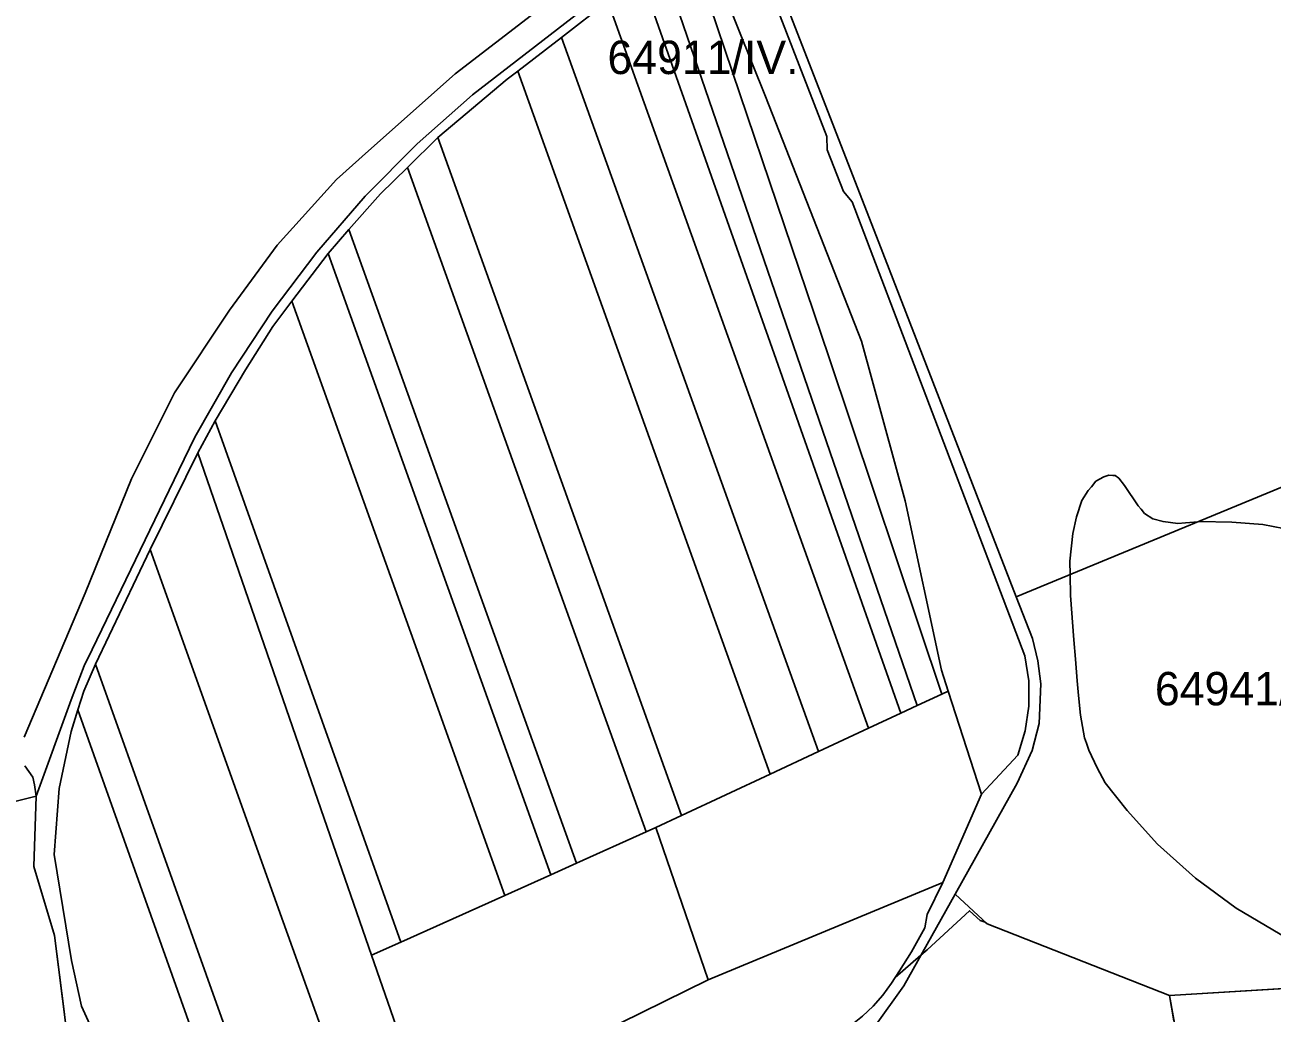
# Model space of a CAD drawing. Extents: x -521939 to -516426, y -1197857 to -1189551.
# Drawn here: x -518732 to -518171, y -1193851 to -1193407 of the extents above; entities that cross this region are included whole.
import ezdxf

# ---------------------------------------------------------------- set-up
doc = ezdxf.new("R2010")
doc.units = 0
for name, color, linetype in [('95560013', 7, 'Continuous'), ('95600013', 7, 'Continuous'), ('95610013', 7, 'Continuous'), ('95640013', 7, 'Continuous'), ('95660013', 7, 'Continuous')]:
    doc.layers.add(name, color=color, linetype=linetype)

msp = doc.modelspace()

# ---------------------------------------------------------------- linework, layer by layer
at = {"layer": '95560013'}
for points in [[(-517920.81, -1193457.64), (-517929.64, -1193459.01), (-517949.48, -1193456.49), (-517956.24, -1193459.13), (-517971.27, -1193470.3), (-517974.13, -1193472.43), (-518004.98, -1193496.63), (-518036.86, -1193524.72), (-518069.66, -1193560.73), (-518084.56, -1193581.03), (-518118.24, -1193594.97), (-518286.06, -1193664.43), (-518346.04, -1193509.88), (-518411.17, -1193342.06), (-518236.07, -1193288.88), (-518060.97, -1193235.7), (-518034.3, -1193227.6), (-518020.98, -1193262.98), (-517989.44, -1193328.34), (-517959.05, -1193374.1), (-517938.3, -1193400.82), (-517925.8, -1193415.15), (-517887.1, -1193453.28), (-517902.58, -1193457.64)], [(-518428.58, -1193365.29), (-518398.79, -1193439.68), (-518355.54, -1193549.59), (-518335.93, -1193621.27), (-518319.66, -1193697.29), (-518316.66, -1193706.74), (-518319.47, -1193708.05), (-518370.33, -1193556.63), (-518433.69, -1193369.25)], [(-518433.69, -1193369.25), (-518370.33, -1193556.63), (-518319.47, -1193708.05), (-518330.65, -1193713.26), (-518387.8, -1193546.85), (-518445.63, -1193378.46)], [(-518387.8, -1193546.85), (-518330.65, -1193713.26), (-518337.92, -1193716.66), (-518394.9, -1193555.25), (-518454.81, -1193385.54), (-518445.63, -1193378.46)], [(-518469.66, -1193396.97), (-518454.81, -1193385.54), (-518394.9, -1193555.25), (-518337.92, -1193716.66), (-518352.46, -1193723.43), (-518407.89, -1193569.03)], [(-518490.41, -1193413.05), (-518469.66, -1193396.97), (-518407.89, -1193569.03), (-518352.46, -1193723.43), (-518374.87, -1193733.88), (-518429.84, -1193581.24)], [(-518510.04, -1193428.19), (-518490.41, -1193413.05), (-518429.84, -1193581.24), (-518374.87, -1193733.88), (-518396.64, -1193744.03), (-518452.93, -1193587.2)], [(-518545.97, -1193458.04), (-518514.82, -1193431.88), (-518510.04, -1193428.19), (-518452.93, -1193587.2), (-518396.64, -1193744.03), (-518436.51, -1193762.62), (-518481.03, -1193638.74)], [(-518559.63, -1193471.46), (-518545.97, -1193458.04), (-518481.03, -1193638.74), (-518436.51, -1193762.62), (-518448.03, -1193767.99), (-518452.42, -1193769.96), (-518498.91, -1193640.52)], [(-518585.95, -1193499.42), (-518571.78, -1193483.34), (-518559.63, -1193471.46), (-518498.91, -1193640.52), (-518452.42, -1193769.96), (-518483.69, -1193784.01), (-518526.64, -1193664.48)], [(-518585.95, -1193499.42), (-518526.64, -1193664.48), (-518483.69, -1193784.01), (-518495.28, -1193789.23), (-518535.1, -1193678.19), (-518595.35, -1193510.18)], [(-518495.28, -1193789.23), (-518515.91, -1193798.48), (-518553.24, -1193694.35), (-518611.61, -1193531.53), (-518595.35, -1193510.18), (-518535.1, -1193678.19)], [(-518515.91, -1193798.48), (-518562.6, -1193819.47), (-518584.79, -1193757.27), (-518646.13, -1193585.33), (-518632.5, -1193562.36), (-518620.16, -1193542.94), (-518611.61, -1193531.53), (-518553.24, -1193694.35)], [(-518562.6, -1193819.47), (-518575.8, -1193825.4), (-518595.73, -1193767.81), (-518653.89, -1193599.75), (-518646.13, -1193585.33), (-518584.79, -1193757.27)], [(-518117.92, -1193642.32), (-518122.17, -1193798.73), (-518122.7, -1193818.24), (-518122.32, -1193828.03), (-518122.12, -1193833.28), (-518121.95, -1193837.64), (-518217.23, -1193843.45), (-518299.08, -1193811.34), (-518313.53, -1193797.88), (-518285.6, -1193748.05), (-518278.91, -1193733.38), (-518275.83, -1193721.29), (-518275.08, -1193703.47), (-518276.33, -1193693.15), (-518278.82, -1193683.09), (-518286.06, -1193664.43), (-518118.24, -1193594.97), (-518084.56, -1193581.03)], [(-518653.89, -1193599.75), (-518595.73, -1193767.81), (-518575.8, -1193825.4), (-518553.69, -1193889.14), (-518557.01, -1193888.08), (-518563.39, -1193887.24), (-518569.29, -1193887.61), (-518586.19, -1193892.19), (-518615.44, -1193810.38), (-518675.22, -1193643.18)], [(-518675.22, -1193643.18), (-518615.44, -1193810.38), (-518586.19, -1193892.19), (-518609.67, -1193898.62), (-518617.97, -1193901.85), (-518624.67, -1193905.37), (-518643.23, -1193853.4), (-518699.91, -1193694.69)], [(-518707.79, -1193715.19), (-518705.07, -1193706.81), (-518699.91, -1193694.69), (-518643.23, -1193853.4), (-518624.67, -1193905.37), (-518633.14, -1193910.97), (-518636.98, -1193914.21), (-518646.96, -1193886.16)], [(-518319.47, -1193708.05), (-518316.66, -1193706.74), (-518301.75, -1193752.95), (-518319.09, -1193792.65), (-518424.59, -1193836.49), (-518448.03, -1193767.99), (-518436.51, -1193762.62), (-518396.64, -1193744.03), (-518374.87, -1193733.88), (-518352.46, -1193723.43), (-518337.92, -1193716.66), (-518330.65, -1193713.26)], [(-518636.98, -1193914.21), (-518643.6, -1193920.48), (-518648.72, -1193926.83), (-518654.84, -1193927.27), (-518675.89, -1193904.24), (-518692.61, -1193877.88), (-518706.13, -1193848.25), (-518710.64, -1193827.75), (-518718.41, -1193780.08), (-518716.1, -1193750.4), (-518710.74, -1193724.81), (-518707.79, -1193715.19), (-518646.96, -1193886.16)], [(-518562.6, -1193819.47), (-518515.91, -1193798.48), (-518495.28, -1193789.23), (-518483.69, -1193784.01), (-518452.42, -1193769.96), (-518448.03, -1193767.99), (-518424.59, -1193836.49), (-518543.09, -1193894.88), (-518550.47, -1193890.34), (-518553.69, -1193889.14), (-518575.8, -1193825.4)]]:
    msp.add_lwpolyline(points, close=True, dxfattribs=at)
at = {"layer": '95600013'}
msp.add_lwpolyline([(-518861.71, -1193234.11), (-518680.88, -1193208.8), (-518488.19, -1193181.83), (-518483.68, -1193213.33), (-518442.04, -1193330.76), (-518434.69, -1193349.86), (-518485.73, -1193389.02), (-518538.28, -1193429.5), (-518577.2, -1193463.96), (-518591.51, -1193476.86), (-518618.18, -1193506.33), (-518639.59, -1193535.59), (-518664.37, -1193572.73), (-518683.73, -1193611.33), (-518704.53, -1193662.76), (-518731.88, -1193727.36)], dxfattribs=at)
at = {"layer": '95610013'}
msp.add_lwpolyline([(-518424.59, -1193836.49), (-518319.09, -1193792.65), (-518326.08, -1193807.13), (-518327.1, -1193813.04), (-518333.17, -1193823.89), (-518338.57, -1193832.31), (-518342.06, -1193837.96), (-518346.01, -1193843.26), (-518350.39, -1193848.21), (-518355.18, -1193852.77), (-518360.35, -1193856.9), (-518365.87, -1193860.59), (-518374.08, -1193866.27), (-518383.89, -1193872.23), (-518387.64, -1193874.51), (-518391.88, -1193876.83), (-518498.41, -1193921.82), (-518522.58, -1193931.94), (-518535.28, -1193905.62), (-518536.67, -1193902.72), (-518540.55, -1193897.59), (-518543.09, -1193894.88)], close=True, dxfattribs=at)
at = {"layer": '95640013'}
for points in [[(-518411.17, -1193342.06), (-518346.04, -1193509.88), (-518286.06, -1193664.43), (-518278.82, -1193683.09), (-518276.33, -1193693.15), (-518275.08, -1193703.47), (-518275.83, -1193721.29), (-518278.91, -1193733.38), (-518285.6, -1193748.05), (-518313.53, -1193797.88), (-518336.65, -1193839.12), (-518349.73, -1193857.51)], [(-518417.16, -1193351.25), (-518517.26, -1193428.71), (-518530.41, -1193438.86), (-518555.29, -1193460.85), (-518578.67, -1193484.44), (-518600.44, -1193509.51), (-518620.51, -1193535.98), (-518638.78, -1193563.71), (-518655.18, -1193592.58), (-518662.41, -1193607.53), (-518701.31, -1193688), (-518704.88, -1193695.38), (-518710.8, -1193710.67), (-518726.44, -1193753.95), (-518745.46, -1193758.59)], [(-518712.87, -1193859.18), (-518718.34, -1193816.49), (-518727.57, -1193785.56), (-518726.44, -1193753.95), (-518710.8, -1193710.67), (-518704.88, -1193695.38), (-518701.31, -1193688), (-518662.41, -1193607.53), (-518655.18, -1193592.58), (-518638.78, -1193563.71), (-518620.51, -1193535.98), (-518600.44, -1193509.51), (-518578.67, -1193484.44), (-518555.29, -1193460.85), (-518530.41, -1193438.86), (-518517.26, -1193428.71), (-518417.16, -1193351.25)], [(-518355.18, -1193852.77), (-518350.39, -1193848.21), (-518346.01, -1193843.26), (-518342.06, -1193837.96), (-518338.57, -1193832.31), (-518333.17, -1193823.89), (-518327.1, -1193813.04), (-518326.08, -1193807.13), (-518319.09, -1193792.65), (-518301.75, -1193752.95), (-518285.29, -1193735.47), (-518282.05, -1193724.63), (-518280.43, -1193713.43), (-518280.46, -1193702.12), (-518282.15, -1193690.94), (-518295.93, -1193654.71), (-518359.76, -1193486.89), (-518363.68, -1193482.34), (-518370.97, -1193463.53), (-518371.15, -1193457.53), (-518410.27, -1193356.7)], [(-518731.88, -1193727.36), (-518704.53, -1193662.76), (-518683.73, -1193611.33), (-518664.37, -1193572.73), (-518639.59, -1193535.59), (-518618.18, -1193506.33), (-518591.51, -1193476.86), (-518577.2, -1193463.96), (-518538.28, -1193429.5), (-518485.73, -1193389.02)], [(-518469.66, -1193396.97), (-518490.41, -1193413.05), (-518510.04, -1193428.19), (-518514.82, -1193431.88), (-518545.97, -1193458.04), (-518559.63, -1193471.46), (-518571.78, -1193483.34), (-518585.95, -1193499.42), (-518595.35, -1193510.18), (-518611.61, -1193531.53), (-518620.16, -1193542.94), (-518632.5, -1193562.36), (-518646.13, -1193585.33), (-518653.89, -1193599.75), (-518675.22, -1193643.18), (-518699.91, -1193694.69), (-518705.07, -1193706.81), (-518707.79, -1193715.19), (-518710.74, -1193724.81), (-518716.1, -1193750.4), (-518718.41, -1193780.08), (-518710.64, -1193827.75), (-518706.13, -1193848.25), (-518692.61, -1193877.88)], [(-518745.46, -1193758.59), (-518726.44, -1193753.95), (-518727.57, -1193785.56), (-518718.34, -1193816.49), (-518712.87, -1193859.18), (-518702.99, -1193880.89), (-518696.74, -1193890.91), (-518685.6, -1193908.77), (-518662.37, -1193926.95), (-518661.25, -1193926.34), (-518657.18, -1193930.61), (-518656.72, -1193934.89), (-518663.94, -1193946.74), (-518665.2, -1193952.7), (-518670.98, -1193962.13), (-518704.47, -1194017.06), (-518710.45, -1194025.13), (-518713.6, -1194029.53), (-518717.36, -1194033.42), (-518721.64, -1194036.72), (-518726.37, -1194039.35), (-518731.43, -1194041.27), (-518736.71, -1194042.42)], [(-518349.73, -1193857.51), (-518336.65, -1193839.12), (-518313.53, -1193797.88), (-518299.08, -1193811.34), (-518217.23, -1193843.45), (-518210.37, -1193881.64)]]:
    msp.add_lwpolyline(points, dxfattribs=at)
msp.add_lwpolyline([(-518280.43, -1193713.43), (-518282.05, -1193724.63), (-518285.29, -1193735.47), (-518301.75, -1193752.95), (-518316.66, -1193706.74), (-518319.66, -1193697.29), (-518335.93, -1193621.27), (-518355.54, -1193549.59), (-518398.79, -1193439.68), (-518428.58, -1193365.29), (-518415.55, -1193355.23), (-518410.27, -1193356.7), (-518371.15, -1193457.53), (-518370.97, -1193463.53), (-518363.68, -1193482.34), (-518359.76, -1193486.89), (-518295.93, -1193654.71), (-518282.15, -1193690.94), (-518280.46, -1193702.12)], close=True, dxfattribs=at)
at = {"layer": '95660013'}
for points in [[(-518164.22, -1193817.87), (-518187.2, -1193804.22), (-518205.51, -1193790.69), (-518222.66, -1193775.53), (-518236.19, -1193760.37), (-518246.1, -1193747.89), (-518249.72, -1193741.12), (-518253.45, -1193733.19), (-518254.57, -1193730.09), (-518255.44, -1193727.71), (-518257.19, -1193717.56), (-518258.06, -1193708.66), (-518258.7, -1193702.05), (-518259.47, -1193692.3), (-518260.15, -1193683.75), (-518261.73, -1193663.79), (-518261.87, -1193654.42), (-518261.97, -1193648.28), (-518260.68, -1193635.91), (-518259.05, -1193628.45), (-518256.6, -1193621.1), (-518253.69, -1193616.55), (-518252.32, -1193614.9), (-518250.3, -1193612.47), (-518246.69, -1193610.49), (-518244.47, -1193609.79), (-518242.65, -1193609.86), (-518241.67, -1193609.9), (-518240.04, -1193611.07), (-518237.47, -1193614.33), (-518231.29, -1193623.43), (-518230, -1193625.05), (-518228.49, -1193626.93), (-518224.76, -1193629.38), (-518220.09, -1193630.55), (-518213.45, -1193631.48), (-518209.98, -1193631.15), (-518204.33, -1193630.61), (-518203.76, -1193630.55), (-518189.18, -1193630.9), (-518175.19, -1193631.95), (-518161.31, -1193634.63)], [(-518161.31, -1193634.63), (-518175.19, -1193631.95), (-518189.18, -1193630.9), (-518203.76, -1193630.55), (-518204.33, -1193630.61), (-518209.98, -1193631.15), (-518213.45, -1193631.48), (-518220.09, -1193630.55), (-518224.76, -1193629.38), (-518228.49, -1193626.93), (-518230, -1193625.05), (-518231.29, -1193623.43), (-518237.47, -1193614.33), (-518240.04, -1193611.07), (-518241.67, -1193609.9), (-518242.65, -1193609.86), (-518244.47, -1193609.79), (-518246.69, -1193610.49), (-518250.3, -1193612.47), (-518252.32, -1193614.9), (-518253.69, -1193616.55), (-518256.6, -1193621.1), (-518259.05, -1193628.45), (-518260.68, -1193635.91), (-518261.97, -1193648.28), (-518261.87, -1193654.42), (-518261.73, -1193663.79), (-518260.15, -1193683.75), (-518259.47, -1193692.3), (-518258.7, -1193702.05), (-518258.06, -1193708.66), (-518257.19, -1193717.56), (-518255.44, -1193727.71), (-518254.57, -1193730.09), (-518253.45, -1193733.19), (-518249.72, -1193741.12), (-518246.1, -1193747.89), (-518236.19, -1193760.37), (-518222.66, -1193775.53), (-518205.51, -1193790.69), (-518187.2, -1193804.22), (-518164.22, -1193817.87)], [(-518731.62, -1193740.26), (-518727.95, -1193745.32), (-518727.32, -1193748.86), (-518726.44, -1193753.89), (-518726.44, -1193753.95), (-518727.57, -1193785.56), (-518718.34, -1193816.49), (-518715.02, -1193842.37), (-518713.8, -1193851.92)], [(-518713.8, -1193851.92), (-518715.02, -1193842.37), (-518718.34, -1193816.49), (-518727.57, -1193785.56), (-518726.44, -1193753.95), (-518726.44, -1193753.89), (-518727.32, -1193748.86), (-518727.95, -1193745.32), (-518731.62, -1193740.26)], [(-518355.18, -1193852.77), (-518350.39, -1193848.21), (-518346.01, -1193843.26), (-518342.06, -1193837.96), (-518340.43, -1193835.32), (-518328.94, -1193825.37), (-518326.11, -1193822.92), (-518307.12, -1193805.38), (-518302.28, -1193809.82), (-518300.03, -1193810.46), (-518299.08, -1193811.34), (-518217.23, -1193843.45), (-518215.19, -1193854.82)], [(-518123.32, -1193837.72), (-518217.23, -1193843.45), (-518299.08, -1193811.34), (-518300.03, -1193810.46), (-518302.28, -1193809.82), (-518307.12, -1193805.38), (-518326.11, -1193822.92), (-518328.94, -1193825.37), (-518340.43, -1193835.32), (-518342.06, -1193837.96), (-518346.01, -1193843.26), (-518350.39, -1193848.21), (-518355.18, -1193852.77)], [(-518121.95, -1193837.64), (-518217.23, -1193843.45)], [(-518217.23, -1193843.45), (-518123.32, -1193837.72)]]:
    msp.add_lwpolyline(points, dxfattribs=at)

# ---------------------------------------------------------------- texts
for s, rotation, p in [('64911/IV.', 360, (-518469.77, -1193429.53)), ('64941/V.', 0, (-518223.77, -1193713.12))]:
    msp.add_text(s, height=15, rotation=rotation, dxfattribs=at).set_placement(p)

doc.saveas('drawing.dxf')
